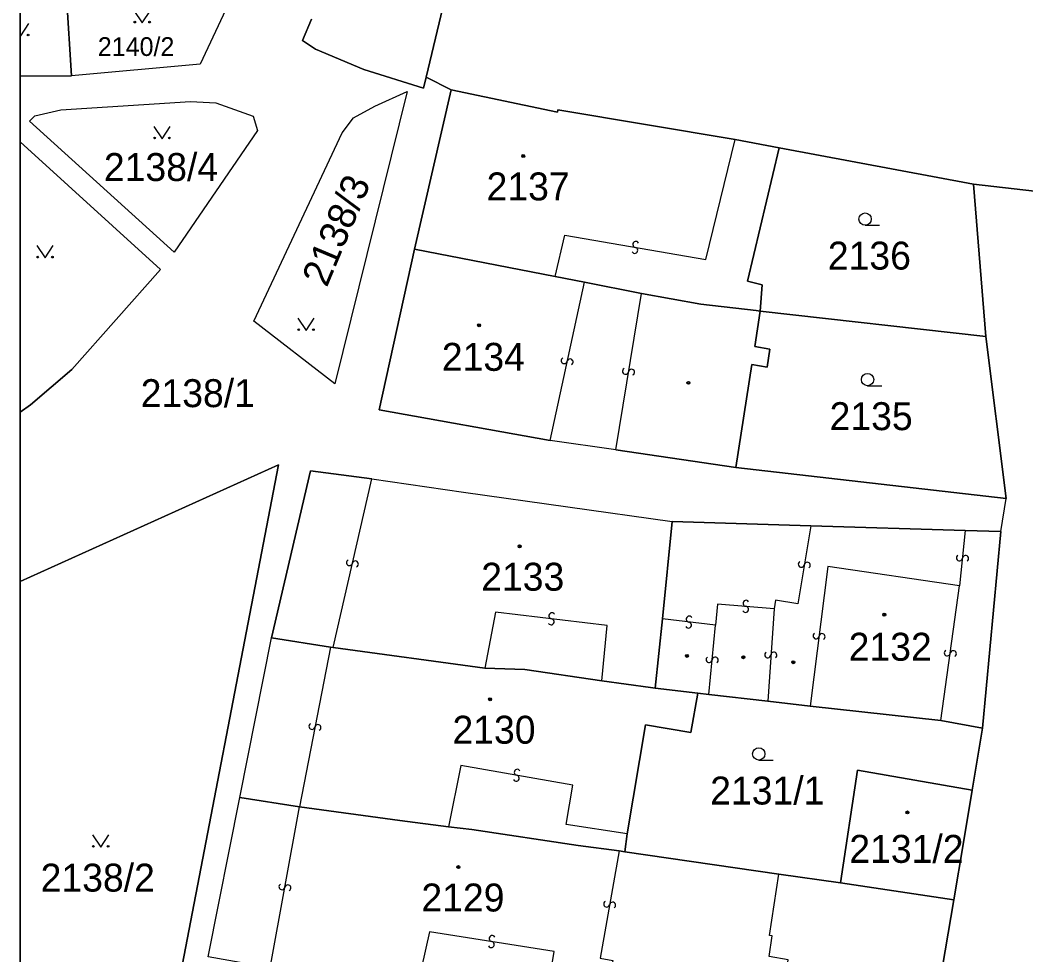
# Model space of a CAD drawing. Extents: x -596024 to -594475, y -1163820 to -1161957.
# Drawn here: x -596024.4 to -595963.2, y -1162948.3 to -1162891.5 of the extents above; entities that cross this region are included whole.
import ezdxf

# ---------------------------------------------------------------- set-up
doc = ezdxf.new("R2010")
doc.units = 0
for name, color, linetype in [('Level 1', 7, 'Continuous'), ('Level 13', 7, 'Continuous'), ('Level 3', 7, 'Continuous'), ('Level 4', 7, 'Continuous'), ('Level 5', 7, 'Continuous'), ('Level 60', 7, 'Continuous'), ('Vrstva 60', 7, 'Continuous'), ('Vrstva 63', 7, 'Continuous')]:
    doc.layers.add(name, color=color, linetype=linetype)

msp = doc.modelspace()

# ---------------------------------------------------------------- linework, layer by layer
at = {"layer": 'Level 1'}
msp.add_line((-596021.29, -1162894.85), (-596024.42, -1162894.861), dxfattribs=at)
for points in [[(-595999.71, -1162894.92), (-595997.34, -1162885.06), (-595990.15, -1162870.25), (-595981.62, -1162859.49), (-595979.14, -1162858.53)], [(-596011.12, -1162889.15), (-596013.45, -1162894.12), (-596021.29, -1162894.85)], [(-596021.59, -1162889.99), (-596021.29, -1162894.85)], [(-596006.69, -1162891.39), (-596007.22, -1162892.68), (-596006.43, -1162893.21), (-596003.5, -1162894.46), (-595999.87, -1162895.6), (-595999.71, -1162894.92)], [(-595999.71, -1162894.92), (-595998.18, -1162895.69)], [(-596005.26, -1162913.58), (-596010.2, -1162909.77), (-596004.81, -1162898.3), (-596004.13, -1162897.39), (-596002.83, -1162896.69), (-596000.85, -1162895.79), (-596005.26, -1162913.58)], [(-595998.18, -1162895.69), (-596000.42, -1162905.38)], [(-595980.89, -1162898.72), (-595991.69, -1162896.91), (-595991.71, -1162897.06), (-595998.18, -1162895.69)], [(-596010.23, -1162897.3), (-596009.96, -1162898.16), (-596015.05, -1162905.58), (-596023.84, -1162897.6), (-596023.52, -1162897.27), (-596021.95, -1162896.91), (-596014.04, -1162896.4), (-596012.51, -1162896.49), (-596010.23, -1162897.3)], [(-595978.21, -1162899.22), (-595980.89, -1162898.72)], [(-596024.42, -1162898.849), (-596015.87, -1162906.63), (-596021.28, -1162912.71), (-596023.79, -1162914.86), (-596024.42, -1162915.315)], [(-595978.21, -1162899.22), (-595980.13, -1162907.33), (-595979.25, -1162907.55), (-595979.36, -1162909.15)], [(-595966.37, -1162901.44), (-595978.21, -1162899.22)], [(-595965.62, -1162910.7), (-595966.37, -1162901.44)], [(-595966.37, -1162901.44), (-595961.43, -1162902)], [(-596000.42, -1162905.38), (-596002.57, -1162915.17), (-595992.16, -1162917.02)], [(-596000.42, -1162905.38), (-595991.84, -1162907.05)], [(-595990.07, -1162907.4), (-595991.84, -1162907.05)], [(-595986.6, -1162908.09), (-595990.07, -1162907.4)], [(-595979.36, -1162909.15), (-595979.62, -1162909.12), (-595982.97, -1162908.74), (-595986.6, -1162908.09)], [(-595980.85, -1162918.67), (-595979.87, -1162912.41), (-595978.95, -1162912.56), (-595978.78, -1162911.47), (-595979.7, -1162911.32), (-595979.36, -1162909.15)], [(-595965.62, -1162910.7), (-595979.36, -1162909.15)], [(-595964.39, -1162920.55), (-595965.62, -1162910.7)], [(-595988.15, -1162917.6), (-595992.16, -1162917.02)], [(-595988.15, -1162917.6), (-595980.85, -1162918.67)], [(-596024.42, -1162925.615), (-596008.69, -1162918.52), (-596015.36, -1162953.19), (-596019.25, -1162985.94)], [(-596003.01, -1162919.37), (-596006.75, -1162918.87), (-596009.11, -1162929.04)], [(-595980.85, -1162918.67), (-595964.39, -1162920.55)], [(-596003.01, -1162919.37), (-595997.42, -1162920.18), (-595984.72, -1162921.96)], [(-595964.72, -1162922.57), (-595964.39, -1162920.55)], [(-595985.32, -1162927.88), (-595984.72, -1162921.96)], [(-595976.28, -1162922.22), (-595984.72, -1162921.96)], [(-595966.88, -1162922.5), (-595976.28, -1162922.22)], [(-595964.72, -1162922.57), (-595966.88, -1162922.5)], [(-595965.84, -1162934.54), (-595964.72, -1162922.57)], [(-595985.75, -1162932.11), (-595985.32, -1162927.88)], [(-596011.05, -1162938.75), (-596009.11, -1162929.04)], [(-596009.11, -1162929.04), (-596005.52, -1162929.6)], [(-596005.37, -1162929.62), (-596005.52, -1162929.6)], [(-595996.13, -1162930.89), (-596005.37, -1162929.62)], [(-595989.01, -1162931.66), (-595993.69, -1162930.97), (-595996.13, -1162930.89)], [(-595985.75, -1162932.11), (-595986.05, -1162932.07), (-595989.01, -1162931.66)], [(-595985.75, -1162932.11), (-595983.17, -1162932.4)], [(-595983.17, -1162932.4), (-595983.58, -1162934.79), (-595986.35, -1162934.34), (-595987.47, -1162940.97)], [(-595982.49, -1162932.48), (-595983.17, -1162932.4)], [(-595978.91, -1162932.89), (-595982.49, -1162932.48)], [(-595976.33, -1162933.19), (-595978.91, -1162932.89)], [(-595968.36, -1162934.07), (-595976.33, -1162933.19)], [(-595965.84, -1162934.54), (-595968.36, -1162934.07)], [(-595966.46, -1162938.31), (-595965.84, -1162934.54)], [(-595966.46, -1162938.31), (-595973.45, -1162937.09), (-595974.47, -1162943.95)], [(-595967.57, -1162944.98), (-595966.99, -1162941.5), (-595966.46, -1162938.31)], [(-596012.98, -1162948.44), (-596011.05, -1162938.75)], [(-596011.05, -1162938.75), (-596007.41, -1162939.32)], [(-596007.41, -1162939.32), (-596001.3, -1162940.16), (-595998.35, -1162940.53)], [(-595998.35, -1162940.53), (-595996.92, -1162940.71), (-595990.45, -1162941.67), (-595987.96, -1162942)], [(-595987.47, -1162940.97), (-595987.61, -1162942.05)], [(-595987.61, -1162942.05), (-595987.96, -1162942)], [(-595978.24, -1162943.41), (-595987.61, -1162942.05)], [(-595974.47, -1162943.95), (-595978.24, -1162943.41)], [(-595967.57, -1162944.98), (-595974.47, -1162943.95)], [(-595968.97, -1162953.21), (-595967.57, -1162944.98)]]:
    msp.add_lwpolyline(points, dxfattribs=at)
at = {"layer": 'Level 13'}
for centre, start, end in [((-595987.002, -1162905.461), 207.3602, 79.9502), ((-595986.937, -1162905.099), 27.57466, 259.67265), ((-595991.3, -1162912.169), 115.11538, 347.21338), ((-595990.94, -1162912.25), 294.90092, 167.49092), ((-595987.562, -1162912.819), 118.1157, 350.2137), ((-595987.198, -1162912.88), 297.90125, 170.49125), ((-596004.369, -1162924.457), 114.4067, 346.50469), ((-596004.011, -1162924.542), 294.19224, 166.78224), ((-595976.861, -1162924.559), 117.69596, 350.28596), ((-595976.498, -1162924.622), 297.91041, 170.00841), ((-595967.233, -1162924.17), 121.24635, 353.83635), ((-595966.867, -1162924.211), 301.46081, 173.55881), ((-595980.224, -1162926.937), 32.35341, 264.94341), ((-595980.257, -1162927.304), 212.56786, 84.66586), ((-595992.093, -1162928.063), 210.65311, 82.7511), ((-595992.048, -1162927.697), 30.43865, 263.02865), ((-595983.734, -1162928.263), 210.48799, 82.58599), ((-595983.687, -1162927.897), 30.27354, 262.86354), ((-595975.962, -1162928.916), 119.85082, 352.44082), ((-595975.597, -1162928.965), 300.06527, 172.16327), ((-595978.904, -1162930.066), 123.1886, 355.7786), ((-595978.536, -1162930.094), 303.40306, 175.50105), ((-595967.972, -1162929.953), 119.51705, 351.61505), ((-595967.608, -1162930.006), 299.3026, 171.8926), ((-595982.473, -1162930.361), 121.94525, 354.04324), ((-595982.107, -1162930.398), 301.73079, 174.32079), ((-596006.651, -1162934.424), 116.15474, 348.74474), ((-596006.289, -1162934.497), 296.36919, 168.46719), ((-595994.157, -1162937.219), 27.1647, 259.7547), ((-595994.224, -1162937.581), 207.37915, 79.47715), ((-596008.481, -1162944.185), 117.07818, 349.17618), ((-596008.119, -1162944.254), 296.86372, 169.45372), ((-595988.711, -1162945.237), 117.18529, 349.77529), ((-595988.349, -1162945.304), 297.39974, 169.49774), ((-595995.74, -1162947.702), 208.38848, 80.48648), ((-595995.68, -1162947.338), 28.17402, 260.76402)]:
    msp.add_arc(centre, 0.184, start, end, dxfattribs=at)
at = {"layer": 'Level 3'}
for points in [[(-595991.84, -1162907.05), (-595991.25, -1162904.54), (-595982.68, -1162906.02), (-595980.89, -1162898.72)], [(-595992.16, -1162917.02), (-595990.07, -1162907.4)], [(-595988.15, -1162917.6), (-595986.6, -1162908.09)], [(-596005.37, -1162929.62), (-596003.01, -1162919.37)], [(-595976.28, -1162922.22), (-595977.07, -1162926.96), (-595978.44, -1162926.74), (-595978.52, -1162927.27)], [(-595966.88, -1162922.5), (-595967.23, -1162925.88)], [(-595967.23, -1162925.88), (-595975.24, -1162924.69), (-595976.33, -1162933.19)], [(-595968.36, -1162934.07), (-595967.23, -1162925.88)], [(-595989.01, -1162931.66), (-595988.68, -1162928.28), (-595995.47, -1162927.48), (-595996.13, -1162930.89)], [(-595978.52, -1162927.27), (-595981.97, -1162926.98), (-595982.09, -1162928.27)], [(-595978.52, -1162927.27), (-595978.91, -1162932.89)], [(-595982.09, -1162928.27), (-595985.32, -1162927.88)], [(-595982.49, -1162932.48), (-595982.09, -1162928.27)], [(-596005.52, -1162929.6), (-596007.41, -1162939.32)], [(-595987.47, -1162940.97), (-595991.17, -1162940.4), (-595990.78, -1162938), (-595997.59, -1162936.8), (-595998.35, -1162940.53)], [(-596009.19, -1162949.12), (-596007.41, -1162939.32)], [(-595987.96, -1162942), (-595989.11, -1162948.54), (-595988.34, -1162948.67), (-595988.56, -1162949.77), (-595989.31, -1162949.64), (-595989.67, -1162951.71)], [(-595968.97, -1162953.21), (-595976.94, -1162952.25), (-595976.78, -1162951.05), (-595977.99, -1162950.88), (-595977.66, -1162948.63), (-595978.81, -1162948.43), (-595978.63, -1162947.18), (-595978.79, -1162947.15), (-595978.24, -1162943.41)], [(-595992.41, -1162951.21), (-595991.91, -1162948.12), (-595999.5, -1162946.92), (-596000.25, -1162950.27)]]:
    msp.add_lwpolyline(points, dxfattribs=at)
at = {"layer": 'Level 5'}
for p, q in [((-595972.98, -1162903.93), (-595972.105, -1162903.93)), ((-595972.83, -1162913.7), (-595971.955, -1162913.7)), ((-595979.45, -1162936.48), (-595978.575, -1162936.48))]:
    msp.add_line(p, q, dxfattribs=at)
for points in [[(-596017.491, -1162890.87), (-596016.99, -1162891.62), (-596016.49, -1162890.87)], [(-596024.42, -1162892.35), (-596024.38, -1162892.41), (-596023.88, -1162891.66)], [(-596016.281, -1162897.92), (-596015.78, -1162898.67), (-596015.28, -1162897.92)], [(-596023.401, -1162905.17), (-596022.9, -1162905.92), (-596022.4, -1162905.17)], [(-596007.511, -1162909.59), (-596007.01, -1162910.34), (-596006.51, -1162909.59)], [(-596020.011, -1162941.03), (-596019.51, -1162941.78), (-596019.01, -1162941.03)]]:
    msp.add_lwpolyline(points, dxfattribs=at)
for centre, radius in [((-596017.44, -1162891.57), 0.05), ((-596016.541, -1162891.57), 0.05), ((-596023.931, -1162892.36), 0.05), ((-596016.23, -1162898.62), 0.05), ((-596015.331, -1162898.62), 0.05), ((-595993.79, -1162899.72), 0.09), ((-595993.79, -1162899.72), 0.0521), ((-595972.98, -1162903.555), 0.375), ((-596023.35, -1162905.87), 0.05), ((-596022.451, -1162905.87), 0.05), ((-596007.46, -1162910.29), 0.05), ((-596006.561, -1162910.29), 0.05), ((-595996.48, -1162910.02), 0.09), ((-595996.48, -1162910.02), 0.0521), ((-595972.83, -1162913.325), 0.375), ((-595983.74, -1162913.52), 0.09), ((-595983.74, -1162913.52), 0.0521), ((-595994.01, -1162923.47), 0.09), ((-595994.01, -1162923.47), 0.0521), ((-595971.81, -1162927.63), 0.09), ((-595971.81, -1162927.63), 0.0521), ((-595983.83, -1162930.14), 0.09), ((-595983.83, -1162930.14), 0.0521), ((-595980.39, -1162930.22), 0.09), ((-595980.39, -1162930.22), 0.0521), ((-595977.35, -1162930.52), 0.09), ((-595977.35, -1162930.52), 0.0521), ((-595995.81, -1162932.78), 0.09), ((-595995.81, -1162932.78), 0.0521), ((-595979.45, -1162936.105), 0.375), ((-595970.4, -1162939.66), 0.09), ((-595970.4, -1162939.66), 0.0521), ((-596019.96, -1162941.73), 0.05), ((-596019.061, -1162941.73), 0.05), ((-595997.74, -1162942.99), 0.09), ((-595997.74, -1162942.99), 0.0521)]:
    msp.add_circle(centre, radius, dxfattribs=at)
at = {"layer": 'Level 60'}
for points in [[(-595997.34, -1162885.06), (-595999.71, -1162894.92), (-595999.87, -1162895.6), (-596003.5, -1162894.46), (-596006.43, -1162893.21), (-596007.22, -1162892.68), (-596006.69, -1162891.39)], [(-595880.94, -1162888.11), (-595881.1, -1162897.61), (-595887.69, -1162899.39), (-595887.89, -1162898.11), (-595898.01, -1162898.65), (-595899.18, -1162898.72), (-595902.15, -1162898.88), (-595907.82, -1162899.18), (-595923.48, -1162900.45), (-595934.83, -1162900.88), (-595942.06, -1162901.18), (-595961.43, -1162902), (-595966.37, -1162901.44), (-595978.21, -1162899.22), (-595980.89, -1162898.72), (-595991.69, -1162896.91), (-595991.71, -1162897.06), (-595998.18, -1162895.69), (-595999.71, -1162894.92), (-595997.34, -1162885.06)], [(-595968.97, -1162953.21), (-595967.57, -1162944.98), (-595966.99, -1162941.5), (-595966.46, -1162938.31), (-595965.84, -1162934.54), (-595964.72, -1162922.57), (-595964.39, -1162920.55), (-595965.62, -1162910.7), (-595966.37, -1162901.44), (-595961.43, -1162902)]]:
    msp.add_lwpolyline(points, dxfattribs=at)
for points in [[(-596021.29, -1162894.85), (-596021.59, -1162889.99), (-596011.12, -1162889.15), (-596013.45, -1162894.12)], [(-596005.26, -1162913.58), (-596010.2, -1162909.77), (-596004.81, -1162898.3), (-596004.13, -1162897.39), (-596002.83, -1162896.69), (-596000.85, -1162895.79)], [(-595991.69, -1162896.91), (-595980.89, -1162898.72), (-595978.21, -1162899.22), (-595980.13, -1162907.33), (-595979.25, -1162907.55), (-595979.36, -1162909.15), (-595979.62, -1162909.12), (-595982.97, -1162908.74), (-595986.6, -1162908.09), (-595990.07, -1162907.4), (-595991.84, -1162907.05), (-596000.42, -1162905.38), (-595998.18, -1162895.69), (-595991.71, -1162897.06)], [(-596010.23, -1162897.3), (-596009.96, -1162898.16), (-596015.05, -1162905.58), (-596023.84, -1162897.6), (-596023.52, -1162897.27), (-596021.95, -1162896.91), (-596014.04, -1162896.4), (-596012.51, -1162896.49)], [(-595966.37, -1162901.44), (-595965.62, -1162910.7), (-595979.36, -1162909.15), (-595979.25, -1162907.55), (-595980.13, -1162907.33), (-595978.21, -1162899.22)], [(-596002.57, -1162915.17), (-596000.42, -1162905.38), (-595991.84, -1162907.05), (-595990.07, -1162907.4), (-595986.6, -1162908.09), (-595982.97, -1162908.74), (-595979.62, -1162909.12), (-595979.36, -1162909.15), (-595979.7, -1162911.32), (-595978.78, -1162911.47), (-595978.95, -1162912.56), (-595979.87, -1162912.41), (-595980.85, -1162918.67), (-595988.15, -1162917.6), (-595992.16, -1162917.02)], [(-595965.62, -1162910.7), (-595964.39, -1162920.55), (-595980.85, -1162918.67), (-595979.87, -1162912.41), (-595978.95, -1162912.56), (-595978.78, -1162911.47), (-595979.7, -1162911.32), (-595979.36, -1162909.15)], [(-595985.75, -1162932.11), (-595986.05, -1162932.07), (-595989.01, -1162931.66), (-595993.69, -1162930.97), (-595996.13, -1162930.89), (-596005.37, -1162929.62), (-596005.52, -1162929.6), (-596009.11, -1162929.04), (-596006.75, -1162918.87), (-596003.01, -1162919.37), (-595997.42, -1162920.18), (-595984.72, -1162921.96), (-595985.32, -1162927.88)], [(-595964.72, -1162922.57), (-595965.84, -1162934.54), (-595968.36, -1162934.07), (-595976.33, -1162933.19), (-595978.91, -1162932.89), (-595982.49, -1162932.48), (-595983.17, -1162932.4), (-595985.75, -1162932.11), (-595985.32, -1162927.88), (-595984.72, -1162921.96), (-595976.28, -1162922.22), (-595966.88, -1162922.5)], [(-596001.3, -1162940.16), (-596007.41, -1162939.32), (-596011.05, -1162938.75), (-596009.11, -1162929.04), (-596005.52, -1162929.6), (-596005.37, -1162929.62), (-595996.13, -1162930.89), (-595993.69, -1162930.97), (-595989.01, -1162931.66), (-595986.05, -1162932.07), (-595985.75, -1162932.11), (-595983.17, -1162932.4), (-595983.58, -1162934.79), (-595986.35, -1162934.34), (-595987.47, -1162940.97), (-595987.61, -1162942.05), (-595987.96, -1162942), (-595990.45, -1162941.67), (-595996.92, -1162940.71), (-595998.35, -1162940.53)], [(-595968.36, -1162934.07), (-595965.84, -1162934.54), (-595966.46, -1162938.31), (-595973.45, -1162937.09), (-595974.47, -1162943.95), (-595978.24, -1162943.41), (-595987.61, -1162942.05), (-595987.47, -1162940.97), (-595986.35, -1162934.34), (-595983.58, -1162934.79), (-595983.17, -1162932.4), (-595982.49, -1162932.48), (-595978.91, -1162932.89), (-595976.33, -1162933.19)], [(-595966.99, -1162941.5), (-595967.57, -1162944.98), (-595974.47, -1162943.95), (-595973.45, -1162937.09), (-595966.46, -1162938.31)], [(-596009.19, -1162949.12), (-596012.98, -1162948.44), (-596011.05, -1162938.75), (-596007.41, -1162939.32), (-596001.3, -1162940.16), (-595998.35, -1162940.53), (-595996.92, -1162940.71), (-595990.45, -1162941.67), (-595987.96, -1162942), (-595987.61, -1162942.05), (-595978.24, -1162943.41), (-595974.47, -1162943.95), (-595967.57, -1162944.98), (-595968.97, -1162953.21), (-595969.53, -1162956.57), (-595989.38, -1162951.78), (-595989.67, -1162951.71), (-595991.62, -1162951.35), (-595992.41, -1162951.21), (-595994.23, -1162950.96), (-595997.62, -1162950.49), (-595998.08, -1162950.45), (-596000.25, -1162950.27)]]:
    msp.add_lwpolyline(points, close=True, dxfattribs=at)
at = {"layer": 'Vrstva 60'}
for points in [[(-596011.12, -1162889.15), (-596013.45, -1162894.12), (-596021.29, -1162894.85), (-596024.42, -1162894.861), (-596024.42, -1162898.849), (-596015.87, -1162906.63), (-596021.28, -1162912.71), (-596023.79, -1162914.86), (-596024.42, -1162915.315), (-596024.42, -1162925.615), (-596008.69, -1162918.52), (-596015.36, -1162953.19)], [(-596012.98, -1162948.44), (-596011.05, -1162938.75), (-596009.11, -1162929.04), (-596006.75, -1162918.87), (-596003.01, -1162919.37), (-595997.42, -1162920.18), (-595984.72, -1162921.96), (-595976.28, -1162922.22), (-595966.88, -1162922.5), (-595964.72, -1162922.57), (-595964.39, -1162920.55), (-595980.85, -1162918.67), (-595988.15, -1162917.6), (-595992.16, -1162917.02), (-596002.57, -1162915.17), (-596000.42, -1162905.38), (-595998.18, -1162895.69), (-595999.71, -1162894.92), (-595999.87, -1162895.6), (-596003.5, -1162894.46), (-596006.43, -1162893.21), (-596007.22, -1162892.68), (-596006.69, -1162891.39)]]:
    msp.add_lwpolyline(points, dxfattribs=at)
for points in [[(-596024.42, -1162890.2), (-596024.42, -1162894.861), (-596021.29, -1162894.85), (-596021.59, -1162889.99)], [(-596004.81, -1162898.3), (-596004.13, -1162897.39), (-596002.83, -1162896.69), (-596000.85, -1162895.79), (-596005.26, -1162913.58), (-596010.2, -1162909.77)], [(-596015.05, -1162905.58), (-596023.84, -1162897.6), (-596023.52, -1162897.27), (-596021.95, -1162896.91), (-596014.04, -1162896.4), (-596012.51, -1162896.49), (-596010.23, -1162897.3), (-596009.96, -1162898.16)], [(-596024.42, -1162898.849), (-596024.42, -1162915.315), (-596023.79, -1162914.86), (-596021.28, -1162912.71), (-596015.87, -1162906.63)], [(-596024.42, -1162925.615), (-596024.42, -1162961.992), (-596023.69, -1162968.68), (-596022.82, -1162976.67), (-596019.25, -1162985.94), (-596015.36, -1162953.19), (-596008.69, -1162918.52)]]:
    msp.add_lwpolyline(points, close=True, dxfattribs=at)
at = {"layer": 'Vrstva 63'}
msp.add_lwpolyline([(-594475.47, -1163820.23), (-596024.42, -1163820.23), (-596024.42, -1161956.88), (-594475.47, -1161956.88)], close=True, dxfattribs=at)

# ---------------------------------------------------------------- texts
at = {"layer": 'Level 4'}
for s, height, p in [('2140/2', 1.14, (-596019.69, -1162893.63)), ('2138/4', 1.7, (-596019.32, -1162901.24)), ('2137', 1.7, (-595996.022, -1162902.42)), ('2136', 1.7, (-595975.247, -1162906.63)), ('2134', 1.7, (-595998.747, -1162912.79)), ('2138/1', 1.7, (-596017.079, -1162915)), ('2135', 1.7, (-595975.14, -1162916.4)), ('2133', 1.7, (-595996.35, -1162926.17)), ('2132', 1.7, (-595973.98, -1162930.43)), ('2130', 1.7, (-595998.1, -1162935.48)), ('2131/1', 1.7, (-595982.41, -1162939.18)), ('2131/2', 1.7, (-595973.94, -1162942.73)), ('2138/2', 1.7, (-596023.17, -1162944.48)), ('2129', 1.7, (-595999.99, -1162945.69))]:
    msp.add_text(s, height=height, dxfattribs=at).set_placement(p)
msp.add_text('2138/3', height=1.7, rotation=67.20624, dxfattribs=at).set_placement((-596005.75, -1162907.76))

doc.saveas('drawing.dxf')
